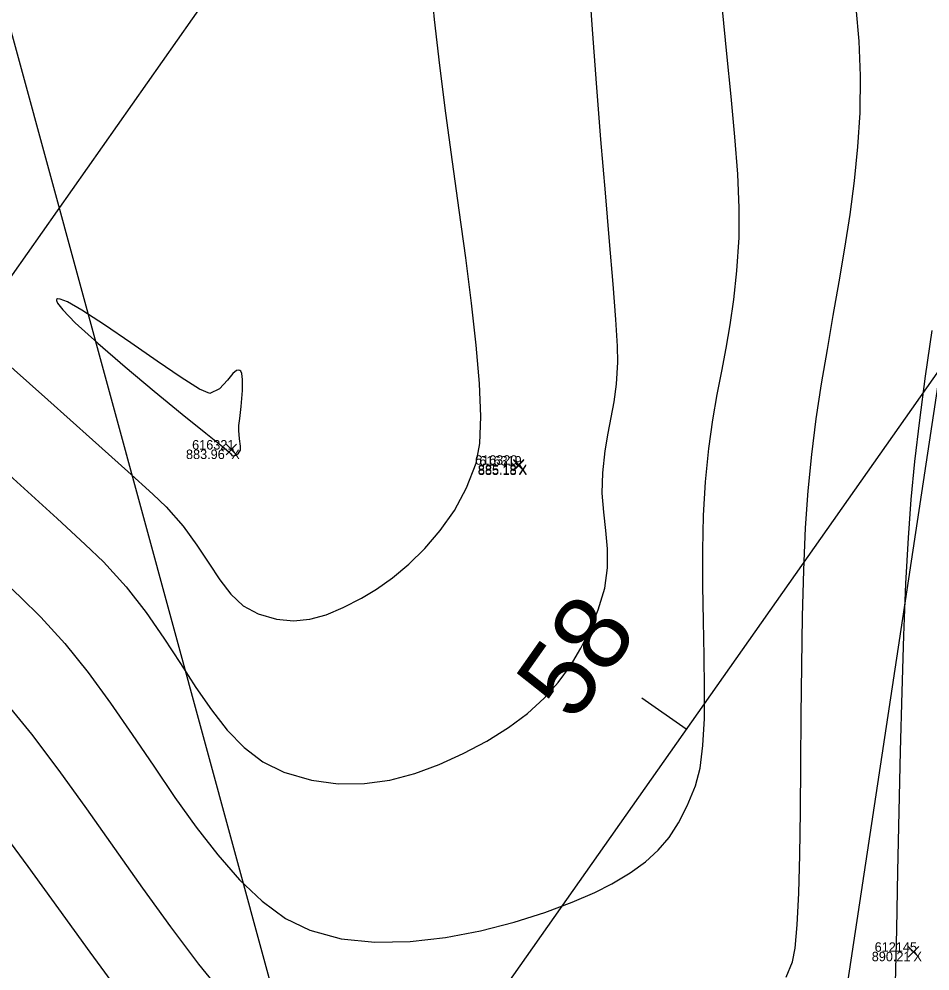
# Model space of a CAD drawing. Extents: x 1957117 to 1971063, y 701601 to 715861.
# Drawn here: x 1964013.94 to 1964047.59, y 707543.37 to 707578.5 of the extents above; entities that cross this region are included whole.
import ezdxf

# ---------------------------------------------------------------- set-up
doc = ezdxf.new("R2010")
doc.units = 0
for name, color, linetype in [('AP_X_Lights', 7, 'Continuous'), ('DT_X_Break_Line', 7, 'Continuous'), ('DT_X_Contour_Major', 7, 'Continuous'), ('DT_X_Contour_Minor', 7, 'Continuous'), ('GE_X_CL_20', 7, 'Continuous'), ('PM_P_Cells', 7, 'Continuous'), ('PV_P_Shoulder', 7, 'Continuous'), ('RD_P_Cells', 7, 'Continuous'), ('RS_Raster1', 7, 'Continuous'), ('RW_X_Esmt_RR', 7, 'Continuous'), ('SC_Scratch1', 7, 'Continuous'), ('SC_Shading5', 7, 'Continuous')]:
    doc.layers.add(name, color=color, linetype=linetype)

msp = doc.modelspace()

# ---------------------------------------------------------------- linework, layer by layer
at = {"layer": 'AP_X_Lights'}
for p, q in [((1964021.59, 707562.421), (1964021.978, 707562.811)), ((1964021.59, 707562.811), (1964021.978, 707562.421)), ((1964032.2, 707561.861), (1964032.588, 707562.251)), ((1964032.2, 707562.251), (1964032.588, 707561.861)), ((1964032.201, 707561.831), (1964032.589, 707562.221)), ((1964032.201, 707562.221), (1964032.589, 707561.831)), ((1964046.783, 707543.886), (1964047.171, 707544.276)), ((1964046.783, 707544.276), (1964047.171, 707543.886))]:
    msp.add_line(p, q, dxfattribs=at)
at = {"layer": 'DT_X_Break_Line'}
msp.add_lwpolyline([(1964044.458, 707542.304), (1964052.689, 707596.746)], dxfattribs=at)
at = {"layer": 'DT_X_Contour_Major'}
msp.add_lwpolyline([(1964013.073, 707566.159), (1964015.006, 707564.445), (1964016.652, 707562.98), (1964017.963, 707561.805), (1964018.888, 707560.965), (1964019.378, 707560.503), (1964020.002, 707559.794), (1964020.514, 707559.092), (1964020.952, 707558.421), (1964021.357, 707557.807), (1964021.769, 707557.274), (1964022.228, 707556.846), (1964022.774, 707556.55), (1964023.447, 707556.358), (1964024.076, 707556.296), (1964024.683, 707556.354), (1964025.29, 707556.52), (1964025.918, 707556.784), (1964026.591, 707557.135), (1964027.142, 707557.469), (1964027.731, 707557.884), (1964028.335, 707558.381), (1964028.932, 707558.961), (1964029.502, 707559.623), (1964030.022, 707560.369), (1964030.471, 707561.199), (1964030.828, 707562.113), (1964030.961, 707562.845), (1964030.995, 707563.839), (1964030.946, 707565.058), (1964030.828, 707566.466), (1964030.655, 707568.024), (1964030.442, 707569.697), (1964030.204, 707571.448), (1964029.955, 707573.239), (1964029.71, 707575.033), (1964029.484, 707576.794), (1964029.29, 707578.485), (1964029.144, 707580.069)], dxfattribs=at)
msp.add_lwpolyline([(1964013.073, 707566.159), (1964015.006, 707564.445), (1964016.652, 707562.98), (1964017.963, 707561.805), (1964018.888, 707560.965), (1964019.378, 707560.503), (1964020.002, 707559.794), (1964020.514, 707559.092), (1964020.952, 707558.421), (1964021.357, 707557.807), (1964021.769, 707557.274), (1964022.228, 707556.846), (1964022.774, 707556.55), (1964023.447, 707556.358), (1964024.076, 707556.296), (1964024.683, 707556.354), (1964025.29, 707556.52), (1964025.918, 707556.784), (1964026.591, 707557.135), (1964027.142, 707557.469), (1964027.731, 707557.884), (1964028.335, 707558.381), (1964028.932, 707558.961), (1964029.502, 707559.623), (1964030.022, 707560.369), (1964030.471, 707561.199), (1964030.828, 707562.113), (1964030.961, 707562.845), (1964030.995, 707563.839), (1964030.946, 707565.058), (1964030.828, 707566.466), (1964030.655, 707568.024), (1964030.442, 707569.697), (1964030.204, 707571.448), (1964029.955, 707573.239), (1964029.71, 707575.033), (1964029.484, 707576.794), (1964029.29, 707578.485), (1964029.144, 707580.069)], dxfattribs=at)
at = {"layer": 'DT_X_Contour_Minor'}
for points in [[(1964012.357, 707562.776), (1964013.997, 707561.305), (1964015.356, 707560.073), (1964016.392, 707559.115), (1964017.061, 707558.469), (1964017.9, 707557.544), (1964018.637, 707556.598), (1964019.297, 707555.651), (1964019.904, 707554.724), (1964020.48, 707553.838), (1964021.049, 707553.011), (1964021.635, 707552.265), (1964022.261, 707551.619), (1964022.95, 707551.095), (1964023.727, 707550.711), (1964024.746, 707550.415), (1964025.736, 707550.279), (1964026.7, 707550.286), (1964027.641, 707550.419), (1964028.56, 707550.661), (1964029.46, 707550.993), (1964030.345, 707551.398), (1964031.217, 707551.859), (1964032.025, 707552.356), (1964032.727, 707552.881), (1964033.333, 707553.435), (1964033.855, 707554.02), (1964034.305, 707554.638), (1964034.694, 707555.289), (1964035.034, 707555.976), (1964035.336, 707556.699), (1964035.578, 707557.506), (1964035.677, 707558.247), (1964035.674, 707558.946), (1964035.613, 707559.623), (1964035.536, 707560.302), (1964035.485, 707561.005), (1964035.503, 707561.755), (1964035.593, 707562.563), (1964035.7, 707563.218), (1964035.812, 707563.796), (1964035.918, 707564.374), (1964036.006, 707565.029), (1964036.064, 707565.837), (1964036.052, 707566.435), (1964035.99, 707567.413), (1964035.888, 707568.718), (1964035.754, 707570.297), (1964035.599, 707572.096), (1964035.433, 707574.063), (1964035.266, 707576.143), (1964035.106, 707578.285), (1964034.964, 707580.434)], [(1964012.357, 707562.776), (1964013.997, 707561.305), (1964015.356, 707560.073), (1964016.392, 707559.115), (1964017.061, 707558.469), (1964017.9, 707557.544), (1964018.637, 707556.598), (1964019.297, 707555.651), (1964019.904, 707554.724), (1964020.48, 707553.838), (1964021.049, 707553.011), (1964021.635, 707552.265), (1964022.261, 707551.619), (1964022.95, 707551.095), (1964023.727, 707550.711), (1964024.746, 707550.415), (1964025.736, 707550.279), (1964026.7, 707550.286), (1964027.641, 707550.419), (1964028.56, 707550.661), (1964029.46, 707550.993), (1964030.345, 707551.398), (1964031.217, 707551.859), (1964032.025, 707552.356), (1964032.727, 707552.881), (1964033.333, 707553.435), (1964033.855, 707554.02), (1964034.305, 707554.638), (1964034.694, 707555.289), (1964035.034, 707555.976), (1964035.336, 707556.699), (1964035.578, 707557.506), (1964035.677, 707558.247), (1964035.674, 707558.946), (1964035.613, 707559.623), (1964035.536, 707560.302), (1964035.485, 707561.005), (1964035.503, 707561.755), (1964035.593, 707562.563), (1964035.7, 707563.218), (1964035.812, 707563.796), (1964035.918, 707564.374), (1964036.006, 707565.029), (1964036.064, 707565.837), (1964036.052, 707566.435), (1964035.99, 707567.413), (1964035.888, 707568.718), (1964035.754, 707570.297), (1964035.599, 707572.096), (1964035.433, 707574.063), (1964035.266, 707576.143), (1964035.106, 707578.285), (1964034.964, 707580.434)], [(1964012.929, 707558.16), (1964013.997, 707557.164), (1964014.745, 707556.436), (1964015.637, 707555.457), (1964016.492, 707554.39), (1964017.319, 707553.26), (1964018.125, 707552.097), (1964018.917, 707550.927), (1964019.702, 707549.778), (1964020.488, 707548.677), (1964021.281, 707547.653), (1964022.09, 707546.733), (1964022.921, 707545.945), (1964023.782, 707545.315), (1964024.679, 707544.873), (1964025.838, 707544.564), (1964027.086, 707544.436), (1964028.385, 707544.461), (1964029.699, 707544.61), (1964030.992, 707544.857), (1964032.226, 707545.174), (1964033.365, 707545.533), (1964034.372, 707545.906), (1964035.21, 707546.265), (1964035.843, 707546.584), (1964036.52, 707546.99), (1964037.083, 707547.397), (1964037.554, 707547.827), (1964037.952, 707548.301), (1964038.3, 707548.841), (1964038.616, 707549.467), (1964038.923, 707550.202), (1964039.098, 707550.859), (1964039.204, 707551.698), (1964039.255, 707552.688), (1964039.265, 707553.801), (1964039.25, 707555.008), (1964039.223, 707556.279), (1964039.199, 707557.586), (1964039.193, 707558.898), (1964039.219, 707560.187), (1964039.293, 707561.424), (1964039.42, 707562.656), (1964039.567, 707563.715), (1964039.728, 707564.652), (1964039.894, 707565.515), (1964040.058, 707566.353), (1964040.212, 707567.215), (1964040.347, 707568.152), (1964040.457, 707569.211), (1964040.534, 707570.442), (1964040.541, 707571.531), (1964040.485, 707572.778), (1964040.382, 707574.16), (1964040.244, 707575.65), (1964040.086, 707577.223), (1964039.923, 707578.854)], [(1964012.929, 707558.16), (1964013.997, 707557.164), (1964014.745, 707556.436), (1964015.637, 707555.457), (1964016.492, 707554.39), (1964017.319, 707553.26), (1964018.125, 707552.097), (1964018.917, 707550.927), (1964019.702, 707549.778), (1964020.488, 707548.677), (1964021.281, 707547.653), (1964022.09, 707546.733), (1964022.921, 707545.945), (1964023.782, 707545.315), (1964024.679, 707544.873), (1964025.838, 707544.564), (1964027.086, 707544.436), (1964028.385, 707544.461), (1964029.699, 707544.61), (1964030.992, 707544.857), (1964032.226, 707545.174), (1964033.365, 707545.533), (1964034.372, 707545.906), (1964035.21, 707546.265), (1964035.843, 707546.584), (1964036.52, 707546.99), (1964037.083, 707547.397), (1964037.554, 707547.827), (1964037.952, 707548.301), (1964038.3, 707548.841), (1964038.616, 707549.467), (1964038.923, 707550.202), (1964039.098, 707550.859), (1964039.204, 707551.698), (1964039.255, 707552.688), (1964039.265, 707553.801), (1964039.25, 707555.008), (1964039.223, 707556.279), (1964039.199, 707557.586), (1964039.193, 707558.898), (1964039.219, 707560.187), (1964039.293, 707561.424), (1964039.42, 707562.656), (1964039.567, 707563.715), (1964039.728, 707564.652), (1964039.894, 707565.515), (1964040.058, 707566.353), (1964040.212, 707567.215), (1964040.347, 707568.152), (1964040.457, 707569.211), (1964040.534, 707570.442), (1964040.541, 707571.531), (1964040.485, 707572.778), (1964040.382, 707574.16), (1964040.244, 707575.65), (1964040.086, 707577.223), (1964039.923, 707578.854)], [(1964042.272, 707543.144), (1964042.509, 707543.705), (1964042.612, 707544.21), (1964042.687, 707545.074), (1964042.74, 707546.241), (1964042.775, 707547.653), (1964042.799, 707549.256), (1964042.816, 707550.993), (1964042.832, 707552.808), (1964042.852, 707554.645), (1964042.882, 707556.449), (1964042.927, 707558.162), (1964042.992, 707559.729), (1964043.083, 707561.093), (1964043.219, 707562.435), (1964043.389, 707563.748), (1964043.585, 707565.038), (1964043.797, 707566.307), (1964044.017, 707567.562), (1964044.236, 707568.807), (1964044.445, 707570.047), (1964044.635, 707571.286), (1964044.798, 707572.529), (1964044.923, 707573.782), (1964045.004, 707575.048), (1964045.022, 707576.405), (1964044.969, 707577.687), (1964044.865, 707578.912)], [(1964042.272, 707543.144), (1964042.509, 707543.705), (1964042.612, 707544.21), (1964042.687, 707545.074), (1964042.74, 707546.241), (1964042.775, 707547.653), (1964042.799, 707549.256), (1964042.816, 707550.993), (1964042.832, 707552.808), (1964042.852, 707554.645), (1964042.882, 707556.449), (1964042.927, 707558.162), (1964042.992, 707559.729), (1964043.083, 707561.093), (1964043.219, 707562.435), (1964043.389, 707563.748), (1964043.585, 707565.038), (1964043.797, 707566.307), (1964044.017, 707567.562), (1964044.236, 707568.807), (1964044.445, 707570.047), (1964044.635, 707571.286), (1964044.798, 707572.529), (1964044.923, 707573.782), (1964045.004, 707575.048), (1964045.022, 707576.405), (1964044.969, 707577.687), (1964044.865, 707578.912)], [(1964047.654, 707567.004), (1964047.412, 707565.325), (1964047.195, 707563.705), (1964047.013, 707562.176), (1964046.874, 707560.768), (1964046.775, 707559.363), (1964046.688, 707557.671), (1964046.612, 707555.753), (1964046.545, 707553.67), (1964046.486, 707551.483), (1964046.434, 707549.253), (1964046.388, 707547.042), (1964046.345, 707544.91), (1964046.305, 707542.919)], [(1964047.654, 707567.004), (1964047.412, 707565.325), (1964047.195, 707563.705), (1964047.013, 707562.176), (1964046.874, 707560.768), (1964046.775, 707559.363), (1964046.688, 707557.671), (1964046.612, 707555.753), (1964046.545, 707553.67), (1964046.486, 707551.483), (1964046.434, 707549.253), (1964046.388, 707547.042), (1964046.345, 707544.91), (1964046.305, 707542.919)], [(1964013.409, 707553.331), (1964014.405, 707552.108), (1964015.416, 707550.771), (1964016.437, 707549.355), (1964017.466, 707547.896), (1964018.501, 707546.431), (1964019.537, 707544.996), (1964020.572, 707543.626), (1964021.604, 707542.359)], [(1964013.409, 707553.331), (1964014.405, 707552.108), (1964015.416, 707550.771), (1964016.437, 707549.355), (1964017.466, 707547.896), (1964018.501, 707546.431), (1964019.537, 707544.996), (1964020.572, 707543.626), (1964021.604, 707542.359)], [(1964017.748, 707542.453), (1964016.577, 707544.067), (1964015.419, 707545.671), (1964014.283, 707547.231), (1964013.175, 707548.714)], [(1964017.748, 707542.453), (1964016.577, 707544.067), (1964015.419, 707545.671), (1964014.283, 707547.231), (1964013.175, 707548.714)]]:
    msp.add_lwpolyline(points, dxfattribs=at)
msp.add_lwpolyline([(1964022.057, 707563.325), (1964022.057, 707563.371), (1964022.066, 707563.498), (1964022.093, 707563.763), (1964022.142, 707564.206), (1964022.195, 707564.795), (1964022.202, 707565.204), (1964022.172, 707565.425), (1964022.131, 707565.513), (1964022.102, 707565.537), (1964022.063, 707565.549), (1964021.98, 707565.53), (1964021.845, 707565.417), (1964021.641, 707565.172), (1964021.342, 707564.852), (1964020.988, 707564.69), (1964020.61, 707564.847), (1964019.927, 707565.272), (1964019.046, 707565.872), (1964018.071, 707566.551), (1964017.107, 707567.214), (1964016.259, 707567.765), (1964015.735, 707568.062), (1964015.467, 707568.168), (1964015.361, 707568.173), (1964015.332, 707568.153), (1964015.324, 707568.121), (1964015.365, 707568.017), (1964015.557, 707567.77), (1964016.02, 707567.298), (1964016.851, 707566.54), (1964017.86, 707565.67), (1964018.936, 707564.771), (1964019.967, 707563.926), (1964020.845, 707563.217), (1964021.457, 707562.727), (1964021.694, 707562.537), (1964021.762, 707562.452), (1964021.821, 707562.388), (1964021.893, 707562.391), (1964021.964, 707562.41), (1964022.044, 707562.482), (1964022.123, 707562.597), (1964022.119, 707562.745), (1964022.084, 707563.008)], close=True, dxfattribs=at)
msp.add_lwpolyline([(1964022.057, 707563.325), (1964022.057, 707563.371), (1964022.066, 707563.498), (1964022.093, 707563.763), (1964022.142, 707564.206), (1964022.195, 707564.795), (1964022.202, 707565.204), (1964022.172, 707565.425), (1964022.131, 707565.513), (1964022.102, 707565.537), (1964022.063, 707565.549), (1964021.98, 707565.53), (1964021.845, 707565.417), (1964021.641, 707565.172), (1964021.342, 707564.852), (1964020.988, 707564.69), (1964020.61, 707564.847), (1964019.927, 707565.272), (1964019.046, 707565.872), (1964018.071, 707566.551), (1964017.107, 707567.214), (1964016.259, 707567.765), (1964015.735, 707568.062), (1964015.467, 707568.168), (1964015.361, 707568.173), (1964015.332, 707568.153), (1964015.324, 707568.121), (1964015.365, 707568.017), (1964015.557, 707567.77), (1964016.02, 707567.298), (1964016.851, 707566.54), (1964017.86, 707565.67), (1964018.936, 707564.771), (1964019.967, 707563.926), (1964020.845, 707563.217), (1964021.457, 707562.727), (1964021.694, 707562.537), (1964021.762, 707562.452), (1964021.821, 707562.388), (1964021.893, 707562.391), (1964021.964, 707562.41), (1964022.044, 707562.482), (1964022.123, 707562.597), (1964022.119, 707562.745), (1964022.084, 707563.008)], close=True, dxfattribs=at)
at = {"layer": 'GE_X_CL_20'}
msp.add_line((1964038.58, 707552.295), (1964036.945, 707553.446), dxfattribs=at)
msp.add_lwpolyline([(1964578.061, 708318.542), (1963713.717, 707090.878)], dxfattribs=at)
at = {"layer": 'PM_P_Cells'}
msp.add_arc((1963947.376, 707561.277), 117.274, 324.4534, 358.66462, dxfattribs=at)
at = {"layer": 'RD_P_Cells'}
msp.add_lwpolyline([(1964027.626, 707526.814), (1964008.198, 707598.035), (1963983.898, 707595.126)], dxfattribs=at)
at = {"layer": 'RW_X_Esmt_RR'}
msp.add_lwpolyline([(1963697.364, 707102.392), (1963811.822, 707264.962), (1963799.822, 707265.288), (1964553.531, 708335.813)], dxfattribs=at)
at = {"layer": 'SC_Shading5'}
for points in [[(1963589.678, 706586.994), (1963626.625, 706689.548), (1963651.76, 706746.832), (1963668.09, 706778.596), (1963682.768, 706805.402), (1963734.424, 706911.594), (1963826.849, 707116.717), (1963877.258, 707215.645), (1963964.981, 707354.472), (1964070.526, 707509.355), (1964132.574, 707601.994), (1964163.9, 707642.169), (1964191.2, 707685.167), (1964278.98, 707807.131), (1964326.11, 707874.364), (1964396.427, 707968.962), (1964508.519, 708133.679), (1964655.588, 708336.552), (1964745.319, 708429.172), (1964840.327, 708522.317), (1964988.178, 708660.245), (1965089.796, 708739.041), (1965251.743, 708835.216), (1965415.807, 708922.048), (1965866.2, 709149.38), (1966173.543, 709294.131), (1966283.627, 709338.196), (1966534.003, 709419.214), (1966689.084, 709471.266), (1967008.468, 709641.817), (1967166.677, 709750.124), (1967422.113, 709931.083), (1967818.707, 710198.831), (1968187.021, 710459.852), (1968360.589, 710592.493), (1968496.543, 710707.847), (1968606.427, 710809.378), (1968733.391, 710937.091), (1968807.28, 711025.4), (1968843.008, 711077.094), (1968863.233, 711106.099), (1968909.747, 711171.311), (1968974.133, 711279.559), (1969130.932, 711546.915), (1969247.433, 711744.686), (1969402.714, 712016.424), (1969505.287, 712191.789), (1969666.311, 712460.805), (1969771.586, 712639.896), (1969880.058, 712820.917), (1969964.994, 712955.706), (1969990.005, 713000.084), (1970030.065, 713068.479)], [(1963609.915, 706579.703), (1963646.615, 706681.572), (1963671.193, 706737.585), (1963687.092, 706768.511), (1963701.884, 706795.526), (1963753.906, 706902.469), (1963846.249, 707107.41), (1963895.973, 707204.994), (1963982.966, 707342.667), (1964088.35, 707497.312), (1964150.015, 707589.379), (1964181.502, 707629.761), (1964209.024, 707673.109), (1964296.517, 707794.674), (1964343.552, 707861.772), (1964413.958, 707956.489), (1964526.123, 708121.313), (1964672.104, 708322.686), (1964760.576, 708414.006), (1964855.195, 708506.77), (1965002.134, 708643.847), (1965101.925, 708721.226), (1965262.272, 708816.451), (1965425.685, 708902.939), (1965875.63, 709130.044), (1966182.13, 709274.398), (1966290.944, 709317.954), (1966540.737, 709398.785), (1966697.632, 709451.445), (1967019.644, 709623.399), (1967178.971, 709732.471), (1967434.35, 709913.39), (1967830.945, 710181.14), (1968199.774, 710442.525), (1968374.086, 710575.735), (1968510.806, 710691.739), (1968621.36, 710793.889), (1968749.296, 710922.58), (1968824.413, 711012.355), (1968860.678, 711064.827), (1968880.812, 711093.701), (1968927.778, 711159.547), (1968992.655, 711268.62), (1969149.476, 711536.015), (1969266.039, 711733.891), (1969421.336, 712005.657), (1969523.8, 712180.835), (1969684.812, 712449.831), (1969790.084, 712628.917), (1969898.385, 712809.653), (1969983.474, 712944.685), (1970008.657, 712989.367), (1970048.626, 713057.607)]]:
    msp.add_spline(points, degree=3, dxfattribs=at)

# ---------------------------------------------------------------- texts
at = {"layer": 'GE_X_CL_20'}
msp.add_text('58', height=2.8, rotation=54.8523, dxfattribs=at).set_placement((1964034.439, 707552.493))
at = {"layer": 'PV_P_Shoulder'}
for s, p in [('883.96', (1964020.111, 707562.266)), ('885.18', (1964030.89, 707561.706)), ('885.18', (1964030.891, 707561.676)), ('890.21', (1964045.436, 707543.731))]:
    msp.add_text(s, height=0.35, dxfattribs=at).set_placement(p)
at = {"layer": 'RS_Raster1'}
for s, p in [('616321', (1964020.337, 707562.616)), ('616320', (1964030.785, 707562.056)), ('616319', (1964030.946, 707562.026)), ('612145', (1964045.544, 707544.081))]:
    msp.add_text(s, height=0.35, dxfattribs=at).set_placement(p)
at = {"layer": 'SC_Scratch1'}
for p in [(1964021.784, 707562.266), (1964032.394, 707561.706), (1964032.395, 707561.676), (1964046.977, 707543.731)]:
    msp.add_text('X', height=0.35, dxfattribs=at).set_placement(p)

doc.saveas('drawing.dxf')
